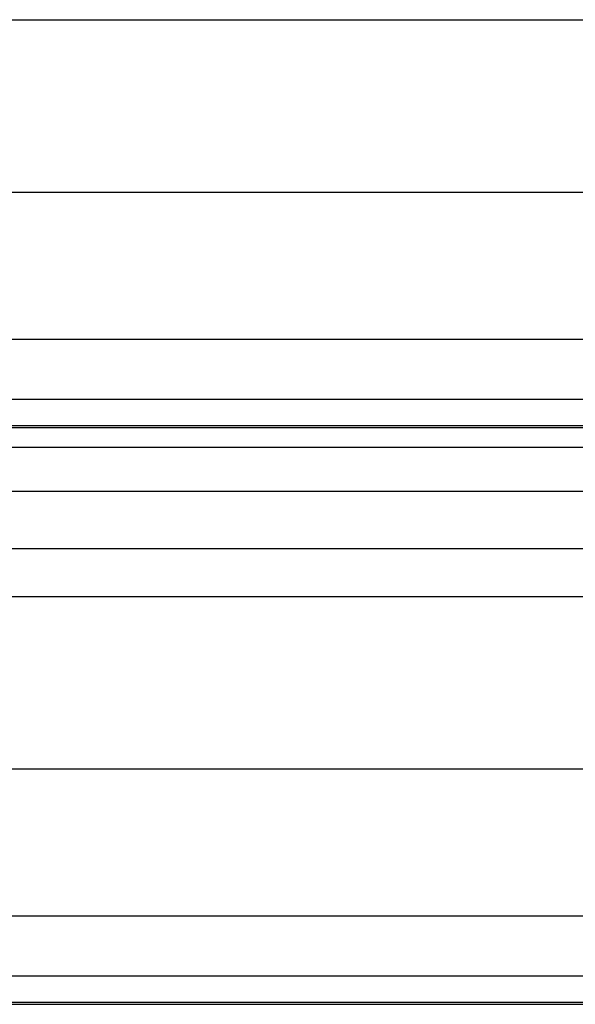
# Model space of a CAD drawing. Header units: inches. Extents: x 170 to 284, y 215 to 248.
# Tile 869 of 1056: x 227.362 to 227.56, y 243.472 to 243.823. Entities that reach past the tile are written whole.
import ezdxf

# ---------------------------------------------------------------- set-up
doc = ezdxf.new("R2010")
doc.units = ezdxf.units.IN
doc.header["$LTSCALE"] = 0.25
doc.header["$MEASUREMENT"] = 0
doc.layers.add('LH TOP OF HOOD', color=7, linetype='Continuous')

msp = doc.modelspace()

# ---------------------------------------------------------------- linework, layer by layer
at = {"layer": 'LH TOP OF HOOD'}
for p, q in [((227.2401614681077, 243.822660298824), (231.119382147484, 243.822660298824)), ((227.193781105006, 243.7612678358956), (231.165765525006, 243.7612678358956)), ((227.163613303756, 243.7088822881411), (231.1959333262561, 243.7088822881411)), ((227.163613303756, 243.6875033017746), (231.1959333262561, 243.6875033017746)), ((231.1959333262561, 243.6780180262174), (227.163613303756, 243.6780180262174)), ((227.163613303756, 243.6773786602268), (231.1959333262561, 243.6773786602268)), ((227.163613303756, 243.6703605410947), (231.1959333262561, 243.6703605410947)), ((227.163613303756, 243.6546764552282), (231.1959333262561, 243.6546764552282)), ((227.163613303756, 243.6342884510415), (231.1959333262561, 243.6342884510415)), ((227.2401614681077, 243.617212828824), (231.119382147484, 243.617212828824)), ((227.193781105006, 243.5558203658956), (231.165765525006, 243.5558203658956)), ((227.163613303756, 243.5034348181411), (231.1959333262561, 243.5034348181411)), ((227.163613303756, 243.4820558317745), (231.1959333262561, 243.4820558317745)), ((231.1959333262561, 243.4725705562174), (227.163613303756, 243.4725705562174)), ((227.163613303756, 243.4719311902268), (231.1959333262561, 243.4719311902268))]:
    msp.add_line(p, q, dxfattribs=at)

doc.saveas('drawing.dxf')
